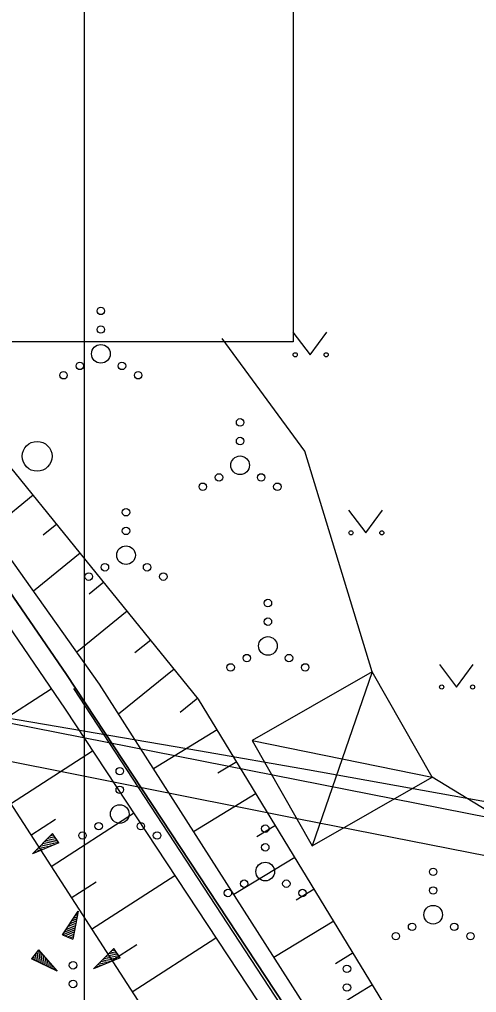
# Model space of a CAD drawing. Extents: x 554947 to 555436, y 6564938 to 6565792.
# Drawn here: x 555237.85 to 555250.1, y 6565130.48 to 6565156.56 of the extents above; entities that cross this region are included whole.
import ezdxf

# ---------------------------------------------------------------- set-up
doc = ezdxf.new("R2010")
doc.units = 0
for name, color, linetype in [('HALJASTUS', 7, 'Continuous'), ('HOONE', 7, 'Continuous'), ('HOONEDET', 7, 'Continuous'), ('KPOHULIIN', 7, 'Continuous'), ('MPKAABEL', 7, 'Continuous'), ('PIIR', 7, 'Continuous'), ('PR_SIDE', 7, 'Continuous'), ('RELJEEF', 7, 'Continuous'), ('VEEKOGU', 7, 'Continuous'), ('VORMISTUS', 7, 'Continuous'), ('VORMISTUS_1', 7, 'Continuous')]:
    doc.layers.add(name, color=color, linetype=linetype)

msp = doc.modelspace()

# ---------------------------------------------------------------- linework, layer by layer
at = {"layer": 'HALJASTUS'}
for p, q in [((555245.179, 6565148.176), (555245.642, 6565147.569)), ((555245.642, 6565147.569), (555246.088, 6565148.176)), ((555246.672, 6565143.404), (555247.136, 6565142.797)), ((555247.136, 6565142.797), (555247.581, 6565143.404)), ((555249.105, 6565139.271), (555249.568, 6565138.664)), ((555249.568, 6565138.664), (555250.014, 6565139.271))]:
    msp.add_line(p, q, dxfattribs=at)
for points in [[(555247.304, 6565139.072), (555245.495, 6565144.987), (555243.287, 6565148.004)], [(555277.06, 6565106.584), (555277.255, 6565111.788), (555268.557, 6565110.949), (555265.778, 6565110.936), (555262.384, 6565108.727), (555261.075, 6565113.375), (555263.858, 6565115.236), (555262.795, 6565117.659), (555261.001, 6565121.133), (555260.129, 6565122.751), (555257.76, 6565125.864), (555253.762, 6565133.295), (555248.914, 6565136.251)]]:
    msp.add_lwpolyline(points, dxfattribs=at)
for centre, radius in [((555240.031, 6565148.745), 0.1), ((555240.031, 6565148.245), 0.1), ((555240.031, 6565147.595), 0.25), ((555245.241, 6565147.569), 0.055), ((555246.07, 6565147.569), 0.055), ((555239.466, 6565147.27), 0.1), ((555240.596, 6565147.27), 0.1), ((555239.031, 6565147.02), 0.1), ((555241.031, 6565147.02), 0.1), ((555243.763, 6565145.757), 0.1), ((555238.322, 6565144.848), 0.4), ((555243.763, 6565145.257), 0.1), ((555243.763, 6565144.607), 0.25), ((555243.198, 6565144.282), 0.1), ((555244.328, 6565144.282), 0.1), ((555242.763, 6565144.032), 0.1), ((555244.763, 6565144.032), 0.1), ((555240.705, 6565143.348), 0.1), ((555240.705, 6565142.848), 0.1), ((555246.735, 6565142.797), 0.055), ((555247.563, 6565142.797), 0.055), ((555240.705, 6565142.198), 0.25), ((555240.14, 6565141.873), 0.1), ((555241.27, 6565141.873), 0.1), ((555239.705, 6565141.623), 0.1), ((555241.705, 6565141.623), 0.1), ((555244.509, 6565140.915), 0.1), ((555244.509, 6565140.415), 0.1), ((555244.509, 6565139.765), 0.25), ((555243.944, 6565139.44), 0.1), ((555245.074, 6565139.44), 0.1), ((555243.509, 6565139.19), 0.1), ((555245.509, 6565139.19), 0.1), ((555249.167, 6565138.664), 0.055), ((555249.996, 6565138.664), 0.055), ((555240.537, 6565136.41), 0.1), ((555240.537, 6565135.91), 0.1), ((555240.537, 6565135.26), 0.25), ((555239.972, 6565134.935), 0.1), ((555241.102, 6565134.935), 0.1), ((555244.437, 6565134.868), 0.1), ((555239.537, 6565134.685), 0.1), ((555241.537, 6565134.685), 0.1), ((555244.437, 6565134.368), 0.1), ((555244.437, 6565133.718), 0.25), ((555248.939, 6565133.712), 0.1), ((555243.872, 6565133.393), 0.1), ((555245.002, 6565133.393), 0.1), ((555243.437, 6565133.143), 0.1), ((555245.437, 6565133.143), 0.1), ((555248.939, 6565133.212), 0.1), ((555248.939, 6565132.562), 0.25), ((555247.939, 6565131.987), 0.1), ((555248.374, 6565132.237), 0.1), ((555249.504, 6565132.237), 0.1), ((555249.939, 6565131.987), 0.1), ((555239.285, 6565131.206), 0.1), ((555246.628, 6565131.11), 0.1), ((555239.285, 6565130.706), 0.1), ((555246.628, 6565130.61), 0.1)]:
    msp.add_circle(centre, radius, dxfattribs=at)
at = {"layer": 'HOONE'}
msp.add_lwpolyline([(555245.694, 6565134.412), (555248.914, 6565136.251), (555247.304, 6565139.072), (555244.084, 6565137.233)], close=True, dxfattribs=at)
at = {"layer": 'HOONEDET'}
for p, q in [((555247.304, 6565139.072), (555245.694, 6565134.412)), ((555244.084, 6565137.233), (555248.914, 6565136.251))]:
    msp.add_line(p, q, dxfattribs=at)
at = {"layer": 'KPOHULIIN'}
msp.add_lwpolyline([(555148.701, 6565153.258), (555226.644, 6565139.855), (555319.309, 6565121.586)], dxfattribs=at)
at = {"layer": 'MPKAABEL'}
msp.add_lwpolyline([(555252.588, 6565101.946), (555250.157, 6565105.485), (555246.43, 6565112.048), (555243.328, 6565117.686), (555240.248, 6565123.284), (555235.885, 6565131.607), (555233.393, 6565136.173), (555233.034, 6565137.981), (555233.62, 6565138.358), (555237.1, 6565137.907), (555242.704, 6565136.954), (555245.573, 6565136.455), (555256.506, 6565134.49), (555262.887, 6565133.288), (555269.268, 6565132.087), (555280.849, 6565129.896), (555289.168, 6565128.301), (555288.207, 6565123.189), (555286.959, 6565118.589), (555293.983, 6565117.646), (555297.167, 6565117.091)], dxfattribs=at)
at = {"layer": 'PIIR'}
for points in [[(555293.54, 6565286.23), (555256.63, 6565245.54), (555254.61, 6565228.5), (555255.75, 6565226.79), (555261.42, 6565218.27), (555289.11, 6565186.6), (555315.28, 6565149.09), (555315.73, 6565134.86), (555310.07, 6565124.47), (555303.59, 6565115.89), (555291.54, 6565100.48), (555288.85, 6565092.31), (555275.41, 6565088.83), (555273.15, 6565087.34), (555239.11, 6565139), (555231.12, 6565150.64), (555225.89, 6565157.13), (555173.21, 6565166.35), (555173.84, 6565168.77), (555191.64, 6565237.48), (555195.28, 6565271.63)], [(555272.013, 6565013.369), (555140.74, 6565041.04), (555172.58, 6565163.93), (555173.21, 6565166.35), (555225.89, 6565157.13), (555231.12, 6565150.64), (555239.11, 6565139), (555273.15, 6565087.34), (555275.41, 6565088.83), (555288.85, 6565092.31), (555289.83, 6565088.53), (555290.166, 6565088.221)]]:
    msp.add_lwpolyline(points, dxfattribs=at)
at = {"layer": 'PR_SIDE'}
msp.add_lwpolyline([(555296.809, 6565115.615), (555286.607, 6565117.391), (555285.808, 6565118.252), (555287.837, 6565125.956), (555287.097, 6565126.919), (555245.342, 6565135.118), (555231.314, 6565137.915), (555222.994, 6565144.574), (555217.72, 6565147.16), (555203.944, 6565144.9), (555175.818, 6565152.015), (555157.882, 6565156.552), (555156.917, 6565156.236), (555156.093, 6565155.105)], dxfattribs=at)
at = {"layer": 'RELJEEF'}
for p, q in [((555238.219, 6565143.803), (555237.063, 6565142.867)), ((555238.849, 6565143.026), (555238.487, 6565142.733)), ((555239.478, 6565142.25), (555238.224, 6565141.233)), ((555240.108, 6565141.473), (555239.717, 6565141.156)), ((555240.738, 6565140.696), (555239.384, 6565139.598)), ((555241.367, 6565139.919), (555240.946, 6565139.578)), ((555241.997, 6565139.142), (555240.507, 6565137.935)), ((555236.525, 6565137.21), (555238.699, 6565138.616)), ((555242.627, 6565138.366), (555242.154, 6565137.982)), ((555243.151, 6565137.514), (555241.441, 6565136.473)), ((555237.611, 6565135.531), (555239.809, 6565136.952)), ((555243.672, 6565136.66), (555243.164, 6565136.351)), ((555244.192, 6565135.806), (555242.518, 6565134.787)), ((555238.696, 6565133.851), (555240.91, 6565135.282)), ((555238.154, 6565134.691), (555238.815, 6565135.119)), ((555244.712, 6565134.953), (555244.215, 6565134.65)), ((555238.194, 6565134.191), (555238.734, 6565134.736)), ((555238.744, 6565134.721), (555238.724, 6565134.721)), ((555238.904, 6565134.486), (555238.734, 6565134.736)), ((555238.904, 6565134.486), (555238.194, 6565134.191)), ((555238.519, 6565134.406), (555238.429, 6565134.426)), ((555238.734, 6565134.416), (555238.469, 6565134.466)), ((555238.819, 6565134.451), (555238.514, 6565134.511)), ((555238.904, 6565134.486), (555238.554, 6565134.551)), ((555238.864, 6565134.541), (555238.599, 6565134.596)), ((555238.824, 6565134.601), (555238.639, 6565134.636)), ((555238.784, 6565134.661), (555238.684, 6565134.681)), ((555238.904, 6565134.486), (555238.904, 6565134.486)), ((555238.234, 6565134.206), (555238.219, 6565134.211)), ((555238.319, 6565134.241), (555238.259, 6565134.256)), ((555238.404, 6565134.276), (555238.299, 6565134.296)), ((555238.484, 6565134.311), (555238.344, 6565134.341)), ((555238.569, 6565134.346), (555238.384, 6565134.381)), ((555238.654, 6565134.381), (555238.519, 6565134.406)), ((555245.233, 6565134.099), (555243.595, 6565133.101)), ((555239.239, 6565133.011), (555239.906, 6565133.442)), ((555239.782, 6565132.172), (555242.011, 6565133.612)), ((555245.753, 6565133.245), (555245.267, 6565132.949)), ((555238.999, 6565132.019), (555239.419, 6565132.659)), ((555239.419, 6565132.659), (555239.279, 6565131.904)), ((555239.394, 6565132.619), (555239.414, 6565132.629)), ((555239.199, 6565132.319), (555239.369, 6565132.394)), ((555239.249, 6565132.394), (555239.379, 6565132.454)), ((555239.294, 6565132.469), (555239.394, 6565132.509)), ((555239.344, 6565132.544), (555239.404, 6565132.569)), ((555246.273, 6565132.391), (555244.671, 6565131.415)), ((555238.999, 6565132.019), (555239.324, 6565132.159)), ((555239.049, 6565132.094), (555239.334, 6565132.214)), ((555239.064, 6565131.994), (555239.314, 6565132.099)), ((555239.099, 6565132.169), (555239.349, 6565132.274)), ((555239.149, 6565132.244), (555239.274, 6565132.299)), ((555239.274, 6565132.299), (555239.359, 6565132.334)), ((555238.999, 6565132.019), (555239.279, 6565131.904)), ((555238.999, 6565132.019), (555238.999, 6565132.019)), ((555239.129, 6565131.964), (555239.304, 6565132.039)), ((555239.199, 6565131.939), (555239.294, 6565131.979)), ((555239.264, 6565131.914), (555239.279, 6565131.919)), ((555240.868, 6565130.492), (555243.112, 6565131.943)), ((555238.357, 6565131.619), (555238.172, 6565131.379)), ((555238.312, 6565131.564), (555238.347, 6565131.294)), ((555238.357, 6565131.619), (555238.862, 6565131.049)), ((555238.357, 6565131.619), (555238.402, 6565131.269)), ((555238.357, 6565131.619), (555238.357, 6565131.619)), ((555239.837, 6565131.114), (555240.377, 6565131.659)), ((555240.467, 6565131.524), (555240.282, 6565131.559)), ((555240.325, 6565131.332), (555240.996, 6565131.766)), ((555240.427, 6565131.584), (555240.327, 6565131.604)), ((555240.387, 6565131.644), (555240.367, 6565131.644)), ((555240.547, 6565131.409), (555240.377, 6565131.659)), ((555238.862, 6565131.049), (555238.172, 6565131.379)), ((555238.182, 6565131.394), (555238.187, 6565131.374)), ((555238.227, 6565131.449), (555238.242, 6565131.349)), ((555238.272, 6565131.509), (555238.297, 6565131.324)), ((555238.417, 6565131.554), (555238.457, 6565131.244)), ((555238.477, 6565131.484), (555238.512, 6565131.219)), ((555238.537, 6565131.419), (555238.552, 6565131.279)), ((555238.592, 6565131.349), (555238.622, 6565131.164)), ((555240.547, 6565131.409), (555239.837, 6565131.114)), ((555240.212, 6565131.269), (555240.027, 6565131.304)), ((555240.162, 6565131.329), (555240.072, 6565131.349)), ((555240.377, 6565131.339), (555240.112, 6565131.389)), ((555240.462, 6565131.374), (555240.157, 6565131.434)), ((555240.297, 6565131.304), (555240.162, 6565131.329)), ((555240.547, 6565131.409), (555240.197, 6565131.474)), ((555240.507, 6565131.464), (555240.242, 6565131.519)), ((555240.547, 6565131.409), (555240.547, 6565131.409)), ((555246.794, 6565131.537), (555246.318, 6565131.247)), ((555238.552, 6565131.279), (555238.567, 6565131.189)), ((555238.652, 6565131.284), (555238.672, 6565131.139)), ((555238.712, 6565131.214), (555238.727, 6565131.114)), ((555238.772, 6565131.149), (555238.782, 6565131.084)), ((555238.832, 6565131.079), (555238.837, 6565131.059)), ((555239.877, 6565131.129), (555239.862, 6565131.134)), ((555239.962, 6565131.164), (555239.902, 6565131.179)), ((555240.047, 6565131.199), (555239.942, 6565131.219)), ((555240.127, 6565131.234), (555239.987, 6565131.264)), ((555247.314, 6565130.683), (555245.748, 6565129.729))]:
    msp.add_line(p, q, dxfattribs=at)
msp.add_lwpolyline([(555267.243, 6565100.718), (555264.574, 6565104.451), (555253.061, 6565121.25), (555242.65, 6565138.338), (555234.145, 6565148.829), (555233.386, 6565148.636), (555231.367, 6565148.23), (555230.85, 6565146.543), (555236.09, 6565137.882), (555248.799, 6565118.225), (555259.289, 6565103.411), (555261.934, 6565099.868)], dxfattribs=at)
at = {"layer": 'VEEKOGU'}
for points in [[(555265.45, 6565099.986), (555262.604, 6565103.817), (555251.937, 6565120.038), (555239.993, 6565138.74), (555233.721, 6565147.576), (555233.071, 6565146.869), (555239.071, 6565138.07), (555251.323, 6565119.495), (555261.764, 6565103.47), (555264.187, 6565099.861)], [(555239.299, 6565138.626), (555251.662, 6565119.733), (555262.176, 6565103.668)]]:
    msp.add_lwpolyline(points, dxfattribs=at)
at = {"layer": 'VORMISTUS'}
msp.add_lwpolyline([(555029.586, 6565234.913), (555239.586, 6565234.913), (555239.586, 6564937.913), (555029.586, 6564937.913)], close=True, dxfattribs=at)
at = {"layer": 'VORMISTUS_1'}
msp.add_lwpolyline([(555035.188, 6565444.913), (555245.188, 6565444.913), (555245.188, 6565147.913), (555035.188, 6565147.913)], close=True, dxfattribs=at)

doc.saveas('drawing.dxf')
